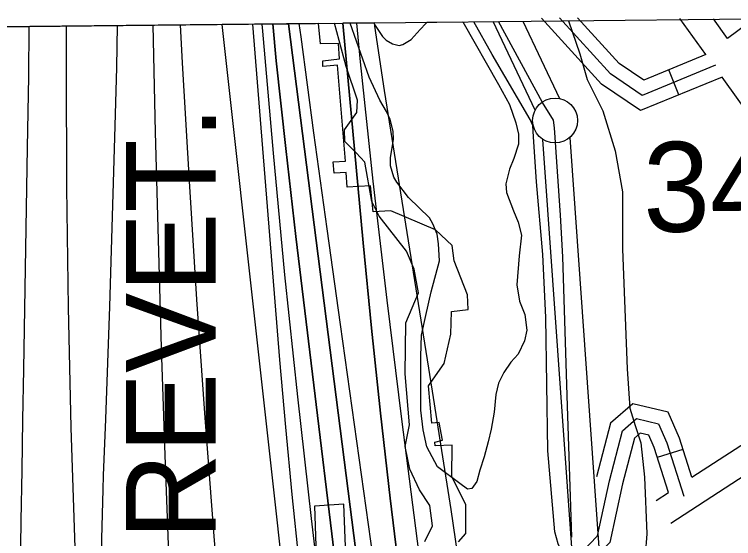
# Model space of a CAD drawing. Extents: x 3651524 to 3689615, y 505651 to 531377.
# Drawn here: x 3685036 to 3685836, y 528992 to 529575 of the extents above; entities that cross this region are included whole.
import ezdxf

# ---------------------------------------------------------------- set-up
doc = ezdxf.new("R2010")
doc.units = 0
for name, color, linetype in [('V-CHAN-DOCK', 7, 'Continuous'), ('V-FLOD-BASE', 7, 'Continuous'), ('V-GRID-FRAM', 7, 'Continuous'), ('V-LEVE-TOET', 7, 'Continuous'), ('V-RIVR-EDGE', 7, 'Continuous'), ('V-ROAD-CNTR', 7, 'Continuous'), ('V-RRAP-RVMT', 7, 'Continuous'), ('V-RRAP-RVMT-IDEN', 7, 'Continuous'), ('V-SITE-VEGE', 7, 'Continuous'), ('V-SURV-IDEN', 7, 'Continuous'), ('V-SURV-LINE', 7, 'Continuous'), ('V-TOPO-DPTH', 7, 'Continuous'), ('V-TOPO-MAJR', 7, 'Continuous'), ('V-TOPO-MINR', 7, 'Continuous'), ('V-TOPO-WATR', 7, 'Continuous')]:
    doc.layers.add(name, color=color, linetype=linetype)

msp = doc.modelspace()

# ---------------------------------------------------------------- linework, layer by layer
at = {"layer": 'V-CHAN-DOCK'}
msp.add_lwpolyline([(3685514.934, 528898.502), (3685476.847, 528896.615), (3685476.888, 528905.364), (3685471.483, 528905.131), (3685470.416, 528896.902), (3685432.854, 528896.816), (3685432.303, 528888.843), (3685408.114, 528887.924), (3685402.328, 529029.971), (3685369.9, 529027.8), (3685376.247, 528839.443), (3685408.411, 528840.326), (3685408.1, 528884.579), (3685513.867, 528890.017), (3685514.934, 528898.502)], dxfattribs=at)
at = {"layer": 'V-FLOD-BASE'}
msp.add_lwpolyline([(3685656.223, 528993.261), (3685651.31, 529139.615), (3685646.206, 529305.394), (3685643.667, 529351.857), (3685637.158, 529448.932), (3685635.69, 529457.245), (3685623.697, 529477.248), (3685574.522, 529567.233)], dxfattribs=at)
at = {"layer": 'V-GRID-FRAM'}
msp.add_lwpolyline([(3655577.191, 529244.355), (3687244.414, 529585.207), (3687448.048, 511403.469), (3655764.959, 511062.446), (3655577.191, 529244.355)], dxfattribs=at)
at = {"layer": 'V-LEVE-TOET'}
for points in [[(3685687.887, 528229.178), (3685682.462, 528286.715), (3685675.816, 528397.665), (3685667.411, 528475.989), (3685667.241, 528493.333), (3685663.815, 528559.216), (3685657.39, 528647.964), (3685648.22, 528803.991), (3685639.266, 528937.815), (3685642.653, 528946.175), (3685646.006, 528958.004), (3685646.661, 528969.424), (3685643.775, 528980.495), (3685640.945, 528986.019), (3685637.347, 528999.167), (3685629.519, 529089.289), (3685627.361, 529237.753), (3685623.895, 529307.799), (3685616.85, 529388.91), (3685613.582, 529438.834), (3685612.765, 529451.314), (3685609.922, 529458.226), (3685567.575, 529530.664), (3685547.155, 529566.938)], [(3685652.481, 529568.072), (3685665.277, 529531.209), (3685673.189, 529502.838), (3685690.883, 529467.626), (3685704.503, 529423.355), (3685712.586, 529377.639), (3685712.523, 529313.805), (3685717.999, 529180.638), (3685720.944, 529136.776), (3685726.756, 529117.642), (3685733.191, 529098.278), (3685737.037, 529060.152), (3685739.741, 528997.039), (3685737.891, 528973.43)]]:
    msp.add_lwpolyline(points, dxfattribs=at)
at = {"layer": 'V-RIVR-EDGE'}
msp.add_lwpolyline([(3685492.606, 528988.502), (3685501.053, 529005.89), (3685498.108, 529028.71), (3685486.745, 529046.148), (3685475.996, 529068.987), (3685470.655, 529094.213), (3685475.517, 529118.215), (3685470.856, 529175.257), (3685471.595, 529231.686), (3685485.486, 529265.27), (3685480.749, 529291.696), (3685472.393, 529311.527), (3685441.873, 529350.624), (3685433.509, 529366.854), (3685425.813, 529410.696), (3685416.233, 529420.926), (3685403.657, 529433.564), (3685403.09, 529446.772), (3685416.945, 529465.948), (3685417.579, 529479.754), (3685405.064, 529517.006), (3685392.133, 529565.27)], dxfattribs=at)
at = {"layer": 'V-ROAD-CNTR'}
for p, q in [((3685775.557, 529485.644), (3685764.143, 529513.388)), ((3685751.514, 529082.216), (3685780.134, 529091.213))]:
    msp.add_line(p, q, dxfattribs=at)
for points in [[(3685864.246, 529574.025), (3685829.523, 529548.401)], [(3685823.465, 529505.353), (3685732.859, 529468.079), (3685689.318, 529497.512), (3685622.345, 529571.017)], [(3685816.09, 529518.539), (3685734.593, 529485.012), (3685699.201, 529508.937), (3685642.44, 529571.233)], [(3685805.511, 529530.406), (3685736.327, 529501.945), (3685709.084, 529520.362), (3685662.535, 529571.449)], [(3685805.511, 529530.406), (3685776.668, 529570.652)], [(3685829.524, 529548.4), (3685814.043, 529570.001)], [(3686024.256, 529225.181), (3685823.465, 529505.353)], [(3685789.96, 529059.955), (3685892.638, 529126.572), (3686024.254, 529225.182)], [(3685766.641, 529009.065), (3685909.816, 529101.956), (3686041.733, 529200.791)], [(3685789.96, 529059.955), (3685776.228, 529103.636), (3685763.584, 529132.483), (3685724.28, 529141.744), (3685699.425, 529120.127), (3685683.727, 529060.306)], [(3685570.111, 528809.945), (3685575.683, 528967.451), (3685667.157, 528976.444), (3685684.767, 528994.752), (3685698.115, 529056.041), (3685712.759, 529111.845), (3685728.323, 529125.381), (3685752.853, 529119.601), (3685762.163, 529098.36), (3685780.819, 529039.016)], [(3685763.839, 529043.008), (3685748.098, 529093.084), (3685742.122, 529106.719), (3685732.365, 529109.018), (3685726.093, 529103.563), (3685712.704, 529052.54), (3685698.52, 528987.413), (3685691.211, 528979.813)], [(3685750.313, 529034.233), (3685763.839, 529043.008)]]:
    msp.add_lwpolyline(points, dxfattribs=at)
at = {"layer": 'V-RRAP-RVMT'}
for p, q in [((3685374.432, 529565.079), (3684870.751, 529559.658)), ((3685376.348, 529542.308), (3685374.432, 529565.079)), ((3685396.406, 529542.701), (3685376.348, 529542.308)), ((3685397.788, 529525.761), (3685396.406, 529542.701)), ((3685378.905, 529523.595), (3685397.788, 529525.761)), ((3685379.11, 529517.275), (3685378.905, 529523.595)), ((3685395.497, 529518.55), (3685379.11, 529517.275)), ((3685404.306, 529411.763), (3685395.497, 529518.55)), ((3685390.675, 529411.126), (3685404.306, 529411.763)), ((3685391.827, 529398.593), (3685390.675, 529411.126)), ((3685405.051, 529399.042), (3685391.827, 529398.593)), ((3685406.307, 529382.929), (3685405.051, 529399.042)), ((3685432.147, 529384.295), (3685406.307, 529382.929)), ((3685435.158, 529355.264), (3685432.147, 529384.295)), ((3685454.758, 529356.467), (3685435.158, 529355.264)), ((3685504.506, 529335.494), (3685454.758, 529356.467)), ((3685523.091, 529317.795), (3685504.506, 529335.494)), ((3685525.395, 529300.736), (3685523.091, 529317.795)), ((3685540.016, 529263.145), (3685525.395, 529300.736)), ((3685540.707, 529246.668), (3685540.016, 529263.145)), ((3685522.318, 529244.612), (3685540.707, 529246.668)), ((3685521.557, 529219.218), (3685522.318, 529244.612)), ((3685514.014, 529186.459), (3685521.557, 529219.218)), ((3685496.621, 529161.661), (3685514.014, 529186.459)), ((3685500.474, 529120.066), (3685496.621, 529161.661)), ((3685508.514, 529120.866), (3685500.474, 529120.066)), ((3685512.125, 529101.124), (3685508.514, 529120.866)), ((3685503.741, 529098.929), (3685512.125, 529101.124)), ((3685504.031, 529094.942), (3685503.741, 529098.929)), ((3685523.246, 529095.54), (3685504.031, 529094.942)), ((3685522.572, 529060.476), (3685523.246, 529095.54)), ((3685538.338, 529029.701), (3685522.572, 529060.476)), ((3685538.181, 528997.5), (3685538.338, 529029.701)), ((3685530.095, 528987.982), (3685538.181, 528997.5))]:
    msp.add_line(p, q, dxfattribs=at)
at = {"layer": 'V-SITE-VEGE'}
for p, q in [((3685409.651, 529565.458), (3685435.812, 529565.74)), ((3685430.64, 529505.168), (3685409.651, 529565.458)), ((3685435.812, 529565.74), (3685436.686, 529563.702)), ((3685493.714, 529564.984), (3685495.263, 529566.38)), ((3685495.263, 529566.38), (3685534.91, 529566.807)), ((3685534.91, 529566.807), (3685574.713, 529497.064)), ((3685436.686, 529563.702), (3685445.486, 529550.56)), ((3685477.449, 529547.337), (3685487.517, 529558.466)), ((3685487.517, 529558.466), (3685493.714, 529564.984)), ((3685445.486, 529550.56), (3685449.707, 529546.307)), ((3685449.707, 529546.307), (3685456.623, 529542.421)), ((3685456.623, 529542.421), (3685463.934, 529540.462)), ((3685463.934, 529540.462), (3685468.178, 529541.598)), ((3685468.178, 529541.598), (3685477.449, 529547.337)), ((3685442.467, 529479.687), (3685430.64, 529505.168)), ((3685574.713, 529497.064), (3685586.827, 529474.792)), ((3685450.117, 529466.938), (3685442.467, 529479.687)), ((3685586.827, 529474.792), (3685594.023, 529454.573)), ((3685453.928, 529458.056), (3685450.117, 529466.938)), ((3685457.338, 529445.33), (3685453.928, 529458.056)), ((3685594.023, 529454.573), (3685596.946, 529442.006)), ((3685457.68, 529436.079), (3685457.338, 529445.33)), ((3685596.946, 529442.006), (3685597.056, 529430.812)), ((3685456.097, 529426.458), (3685457.68, 529436.079)), ((3685597.056, 529430.812), (3685591.619, 529414.663)), ((3685454.505, 529415.677), (3685456.097, 529426.458)), ((3685454.462, 529406.43), (3685454.505, 529415.677)), ((3685591.619, 529414.663), (3685586.839, 529402.721)), ((3685458.259, 529394.085), (3685454.462, 529406.43)), ((3685586.839, 529402.721), (3685582.798, 529386.589)), ((3685461.317, 529388.291), (3685458.259, 529394.085)), ((3685474.338, 529371.278), (3685461.317, 529388.291)), ((3685582.798, 529386.589), (3685583.595, 529376.802)), ((3685583.595, 529376.802), (3685591.492, 529356.588)), ((3685497.737, 529348.828), (3685474.338, 529371.278)), ((3685591.492, 529356.588), (3685596.514, 529344.042)), ((3685501.558, 529341.875), (3685497.737, 529348.828)), ((3685506.516, 529330.681), (3685501.558, 529341.875)), ((3685596.514, 529344.042), (3685600.155, 529329.384)), ((3685508.007, 529319.886), (3685506.516, 529330.681)), ((3685600.155, 529329.384), (3685597.587, 529306.269)), ((3685509.078, 529301.003), (3685508.007, 529319.886)), ((3685597.587, 529306.269), (3685595.105, 529274.056)), ((3685499.674, 529266.37), (3685509.078, 529301.003)), ((3685595.105, 529274.056), (3685598.082, 529255.894)), ((3685493.776, 529240.198), (3685499.674, 529266.37)), ((3685598.082, 529255.894), (3685603.823, 529241.257)), ((3685489.053, 529218.26), (3685493.776, 529240.198)), ((3685603.823, 529241.257), (3685606.096, 529223.785)), ((3685606.096, 529223.785), (3685603.415, 529211.864)), ((3685488.174, 529194.761), (3685489.053, 529218.26)), ((3685603.415, 529211.864), (3685596.565, 529197.102)), ((3685488.287, 529134.659), (3685488.174, 529194.761)), ((3685596.565, 529197.102), (3685588.256, 529187.925)), ((3685588.256, 529187.925), (3685580.67, 529176.655)), ((3685580.67, 529176.655), (3685574.492, 529164.699)), ((3685574.492, 529164.699), (3685571.819, 529152.077)), ((3685571.819, 529152.077), (3685569.912, 529132.465)), ((3685490.884, 529112.688), (3685488.287, 529134.659)), ((3685569.912, 529132.465), (3685566.601, 529113.54)), ((3685495.035, 529093.791), (3685490.884, 529112.688)), ((3685566.601, 529113.54), (3685563.24, 529099.515)), ((3685506.881, 529071.775), (3685495.035, 529093.791)), ((3685563.24, 529099.515), (3685558.509, 529082.674)), ((3685558.509, 529082.674), (3685553.756, 529067.933)), ((3685531.512, 529053.019), (3685506.881, 529071.775)), ((3685553.756, 529067.933), (3685550.38, 529055.305)), ((3685539.968, 529046.805), (3685531.512, 529053.019)), ((3685550.38, 529055.305), (3685544.859, 529047.553)), ((3685544.859, 529047.553), (3685539.968, 529046.805))]:
    msp.add_line(p, q, dxfattribs=at)
at = {"layer": 'V-SURV-LINE'}
for points in [[(3685615.458, 529468.632), (3685568.593, 529567.169)], [(3685601.644, 529567.525), (3685642.548, 529481.521)], [(3685653.957, 529438.168), (3685736.528, 528274.157)], [(3685706.603, 528272.047), (3685624.032, 529436.057)]]:
    msp.add_lwpolyline(points, dxfattribs=at)
msp.add_circle((3685637.581, 529457.04), 25, dxfattribs=at)
at = {"layer": 'V-TOPO-DPTH'}
msp.add_line((3685311.57, 529564.403), (3683548.835, 529545.429), dxfattribs=at)
for points in [[(3685436.541, 529565.748), (3685401.206, 529565.368), (3685423.97, 529320.769), (3685433.27, 529225.955), (3685443.198, 529131.21), (3685454.068, 529036.568), (3685465.566, 528941.996), (3685485.062, 528788.044), (3685487.196, 528770.489), (3685489.212, 528752.922), (3685491.051, 528735.335), (3685492.773, 528717.735), (3685516.797, 528458.731), (3685530.919, 528311.668), (3685545.676, 528164.672)], [(3685599.717, 528113.656), (3685560.626, 528753.746), (3685560.389, 528756.969), (3685560.1, 528760.186), (3685559.732, 528763.395), (3685559.312, 528766.599), (3685541.266, 528892.142), (3685531.628, 528958.089), (3685521.784, 529024.005), (3685511.629, 529089.874), (3685501.267, 529155.712), (3685447.757, 529490.57), (3685437.037, 529562.117), (3685436.541, 529565.748)], [(3685461.94, 528106.845), (3685402.836, 528699.967), (3685400.599, 528721.79), (3685398.281, 528743.603), (3685395.841, 528765.403), (3685393.319, 528787.194), (3685366.398, 529014.248), (3685351.104, 529149.635), (3685336.809, 529285.121), (3685324.012, 529420.757), (3685312.214, 529556.493), (3685311.57, 529564.403), (3685323.321, 529564.529)], [(3685461.94, 528106.845), (3685402.836, 528699.967), (3685400.599, 528721.79), (3685398.281, 528743.603), (3685395.841, 528765.403), (3685393.319, 528787.194), (3685366.398, 529014.248), (3685351.104, 529149.635), (3685336.809, 529285.121), (3685324.012, 529420.757), (3685312.214, 529556.493), (3685311.57, 529564.403)], [(3685323.321, 529564.529), (3685341.017, 529564.72), (3685433.635, 528838.425), (3685439.311, 528793.408), (3685444.901, 528748.38), (3685450.362, 528703.336), (3685455.738, 528658.282), (3685456.286, 528653.632), (3685461.913, 528606.25), (3685467.594, 528558.874), (3685473.358, 528511.508), (3685479.176, 528464.149), (3685585.44, 527605.387), (3685588.378, 527582.866), (3685591.512, 527560.375), (3685594.943, 527537.926), (3685598.572, 527515.507), (3685619.168, 527393.345), (3685633.405, 527309.894), (3685647.856, 527226.481), (3685662.63, 527143.124), (3685677.62, 527059.806)], [(3685651.501, 527067.207), (3685628.827, 527189.988), (3685605.753, 527312.695), (3685573.519, 527481.85), (3685566.533, 527519.97), (3685559.908, 527558.151), (3685553.822, 527596.422), (3685548.096, 527634.752), (3685537.131, 527711.882), (3685526.572, 527788.87), (3685516.517, 527865.921), (3685507.22, 527943.067), (3685498.428, 528020.276), (3685426.452, 528681.232), (3685422.88, 528713.495), (3685419.231, 528745.75), (3685415.466, 528777.991), (3685411.625, 528810.224), (3685348.968, 529328.072), (3685337.722, 529425.774), (3685327.235, 529523.552), (3685323.321, 529564.529)], [(3685323.321, 529564.529), (3685327.235, 529523.552), (3685337.722, 529425.774), (3685348.968, 529328.072), (3685411.625, 528810.224), (3685415.466, 528777.991), (3685419.231, 528745.75), (3685422.88, 528713.495), (3685426.452, 528681.232), (3685498.428, 528020.276), (3685507.22, 527943.067), (3685516.517, 527865.921), (3685526.572, 527788.87), (3685537.131, 527711.882), (3685548.096, 527634.752), (3685553.822, 527596.422), (3685559.908, 527558.151), (3685566.533, 527519.97), (3685573.519, 527481.85), (3685605.753, 527312.695), (3685628.827, 527189.988), (3685651.501, 527067.207)], [(3685341.017, 529564.72), (3685401.206, 529565.368), (3685423.97, 529320.769), (3685433.27, 529225.955), (3685443.198, 529131.21), (3685454.068, 529036.568), (3685465.566, 528941.996), (3685485.062, 528788.044), (3685487.196, 528770.489), (3685489.212, 528752.922), (3685491.051, 528735.335), (3685492.773, 528717.735), (3685516.797, 528458.731), (3685530.919, 528311.668), (3685545.676, 528164.672)], [(3685677.62, 527059.806), (3685662.63, 527143.124), (3685647.856, 527226.481), (3685633.405, 527309.894), (3685619.168, 527393.345), (3685598.572, 527515.507), (3685594.943, 527537.926), (3685591.512, 527560.375), (3685588.378, 527582.866), (3685585.44, 527605.387), (3685479.176, 528464.149), (3685473.358, 528511.508), (3685467.594, 528558.874), (3685461.913, 528606.25), (3685456.286, 528653.632), (3685455.738, 528658.282), (3685450.362, 528703.336), (3685444.901, 528748.38), (3685439.311, 528793.408), (3685433.635, 528838.425), (3685341.017, 529564.72)]]:
    msp.add_lwpolyline(points, dxfattribs=at)
at = {"layer": 'V-TOPO-MAJR'}
for points in [[(3685197.235, 528157.399), (3685175.184, 528296.462), (3685154.21, 528435.702), (3685119.922, 528672.658), (3685117.229, 528693.583), (3685114.977, 528714.548), (3685113.384, 528735.574), (3685112.232, 528756.64), (3685103.467, 528981.651), (3685099.098, 529115.269), (3685095.844, 529248.906), (3685094.259, 529382.573), (3685093.789, 529516.261), (3685093.914, 529562.06)], [(3685422.79, 528251.166), (3685414.318, 528349.282), (3685405.592, 528447.376), (3685396.695, 528545.455), (3685380.839, 528717.761), (3685379.697, 528729.671), (3685378.496, 528741.575), (3685377.204, 528753.47), (3685375.852, 528765.358), (3685361.073, 528891.094), (3685352.695, 528965.887), (3685344.861, 529040.733), (3685337.844, 529115.66), (3685331.372, 529190.641), (3685301.168, 529564.291)]]:
    msp.add_lwpolyline(points, dxfattribs=at)
at = {"layer": 'V-TOPO-MINR'}
for points in [[(3685577.064, 528017.875), (3685519.754, 528695.108), (3685517, 528725.298), (3685513.983, 528755.459), (3685510.572, 528785.578), (3685506.898, 528815.669), (3685467.118, 529124.642), (3685450.755, 529257.074), (3685435.294, 529389.608), (3685421.187, 529522.292), (3685416.886, 529565.536)], [(3685042.347, 528955.411), (3685043.286, 529011.603), (3685044.235, 529067.795), (3685045.196, 529123.987), (3685046.167, 529180.178), (3685050.463, 529427.032), (3685051.637, 529506.06), (3685052.274, 529561.612)], [(3685238.293, 528142.822), (3685194.341, 528369.415), (3685183.59, 528427.096), (3685173.404, 528484.872), (3685164.064, 528542.792), (3685155.288, 528600.806), (3685141.059, 528699.769), (3685139.957, 528708.386), (3685139.035, 528717.019), (3685138.383, 528725.677), (3685137.911, 528734.352), (3685134.33, 528826.733), (3685132.851, 528881.611), (3685132.234, 528936.488), (3685132.91, 528991.364), (3685134.448, 529046.239), (3685135.07, 529061.856), (3685137.477, 529124.543), (3685139.766, 529187.234), (3685141.878, 529249.931), (3685143.871, 529312.632), (3685147.677, 529438.004), (3685149.679, 529516.168), (3685150.575, 529562.67)], [(3685447.719, 527123.232), (3685438.494, 527171.804), (3685386.348, 527485.071), (3685381.506, 527514.985), (3685376.842, 527544.926), (3685372.445, 527574.908), (3685368.227, 527604.916), (3685335.148, 527848.109), (3685315.341, 527994.241), (3685295.624, 528140.385), (3685276.043, 528286.548), (3685256.553, 528432.722), (3685222.564, 528688.548), (3685220.39, 528706.841), (3685218.552, 528725.163), (3685217.219, 528743.528), (3685216.224, 528761.923), (3685208.044, 528964.655), (3685203.532, 529084.447), (3685199.445, 529204.253), (3685195.999, 529324.079), (3685192.978, 529443.918), (3685190.293, 529563.097)], [(3685330.308, 528183.122), (3685320.744, 528274.399), (3685311.591, 528365.717), (3685303.053, 528457.094), (3685294.924, 528548.51), (3685285.755, 528655.726), (3685282.549, 528693.567), (3685279.382, 528731.411), (3685276.275, 528769.261), (3685273.208, 528807.113), (3685258.168, 528994.529), (3685248.14, 529126.127), (3685238.816, 529257.772), (3685230.551, 529389.488), (3685222.99, 529521.251), (3685220.74, 529563.425)], [(3685384.899, 528010.038), (3685372.004, 528446.507), (3685370.854, 528484.663), (3685369.673, 528522.819), (3685368.447, 528560.973), (3685367.19, 528599.126), (3685365.711, 528643.254), (3685365.033, 528659.334), (3685364.173, 528675.402), (3685363.038, 528691.454), (3685361.719, 528707.494), (3685359.168, 528735.585), (3685358.98, 528737.57), (3685358.782, 528739.554), (3685358.569, 528741.537), (3685358.346, 528743.518), (3685355.866, 528764.797), (3685354.407, 528777.419), (3685352.961, 528790.042), (3685351.536, 528802.668), (3685350.125, 528815.295), (3685267.112, 529563.924)], [(3685461.94, 528106.845), (3685402.836, 528699.967), (3685400.599, 528721.79), (3685398.281, 528743.603), (3685395.841, 528765.403), (3685393.319, 528787.194), (3685366.398, 529014.248), (3685351.104, 529149.635), (3685336.809, 529285.121), (3685324.012, 529420.757), (3685312.214, 529556.493), (3685311.57, 529564.403)], [(3685651.501, 527067.207), (3685628.827, 527189.988), (3685605.753, 527312.695), (3685573.519, 527481.85), (3685566.533, 527519.97), (3685559.908, 527558.151), (3685553.822, 527596.422), (3685548.096, 527634.752), (3685537.131, 527711.882), (3685526.572, 527788.87), (3685516.517, 527865.921), (3685507.22, 527943.067), (3685498.428, 528020.276), (3685426.452, 528681.232), (3685422.88, 528713.495), (3685419.231, 528745.75), (3685415.466, 528777.991), (3685411.625, 528810.224), (3685348.968, 529328.072), (3685337.722, 529425.774), (3685327.235, 529523.552), (3685323.321, 529564.529)], [(3685677.62, 527059.806), (3685662.63, 527143.124), (3685647.856, 527226.481), (3685633.405, 527309.894), (3685619.168, 527393.345), (3685598.572, 527515.507), (3685594.943, 527537.926), (3685591.512, 527560.375), (3685588.378, 527582.866), (3685585.44, 527605.387), (3685479.176, 528464.149), (3685473.358, 528511.508), (3685467.594, 528558.874), (3685461.913, 528606.25), (3685456.286, 528653.632), (3685455.738, 528658.282), (3685450.362, 528703.336), (3685444.901, 528748.38), (3685439.311, 528793.408), (3685433.635, 528838.425), (3685341.017, 529564.72)], [(3685598.604, 527594.716), (3685496.909, 528449.36), (3685491.067, 528499.483), (3685485.388, 528549.625), (3685479.952, 528599.793), (3685474.678, 528649.98), (3685465.406, 528740.326), (3685464.873, 528745.351), (3685464.317, 528750.373), (3685463.728, 528755.392), (3685463.117, 528760.408), (3685457.508, 528805.155), (3685454.015, 528832.534), (3685450.443, 528859.903), (3685446.75, 528887.256), (3685442.977, 528914.599), (3685398.771, 529229.849), (3685383.924, 529336.638), (3685369.243, 529443.45), (3685354.811, 529550.295), (3685352.869, 529564.847)], [(3685545.676, 528164.672), (3685530.919, 528311.668), (3685516.797, 528458.731), (3685492.773, 528717.735), (3685491.051, 528735.335), (3685489.212, 528752.922), (3685487.196, 528770.489), (3685485.062, 528788.044), (3685465.566, 528941.996), (3685454.068, 529036.568), (3685443.198, 529131.21), (3685433.27, 529225.955), (3685423.97, 529320.769), (3685401.206, 529565.368)]]:
    msp.add_lwpolyline(points, dxfattribs=at)
at = {"layer": 'V-TOPO-WATR'}
msp.add_lwpolyline([(3685599.717, 528113.656), (3685560.626, 528753.746), (3685560.389, 528756.969), (3685560.1, 528760.186), (3685559.732, 528763.395), (3685559.312, 528766.599), (3685541.266, 528892.142), (3685531.628, 528958.089), (3685521.784, 529024.005), (3685511.629, 529089.874), (3685501.267, 529155.712), (3685447.757, 529490.57), (3685437.037, 529562.117), (3685436.541, 529565.748)], dxfattribs=at)

# ---------------------------------------------------------------- texts
at = {"layer": 'V-RRAP-RVMT-IDEN'}
msp.add_text('REVET.', height=99.9998, rotation=89.984806, dxfattribs=at).set_placement((3685259.856, 528990.353))
at = {"layer": 'V-SURV-IDEN'}
msp.add_text('34+88.9', height=100, rotation=0.525089, dxfattribs=at).set_placement((3685736.026, 529332.881))

doc.saveas('drawing.dxf')
